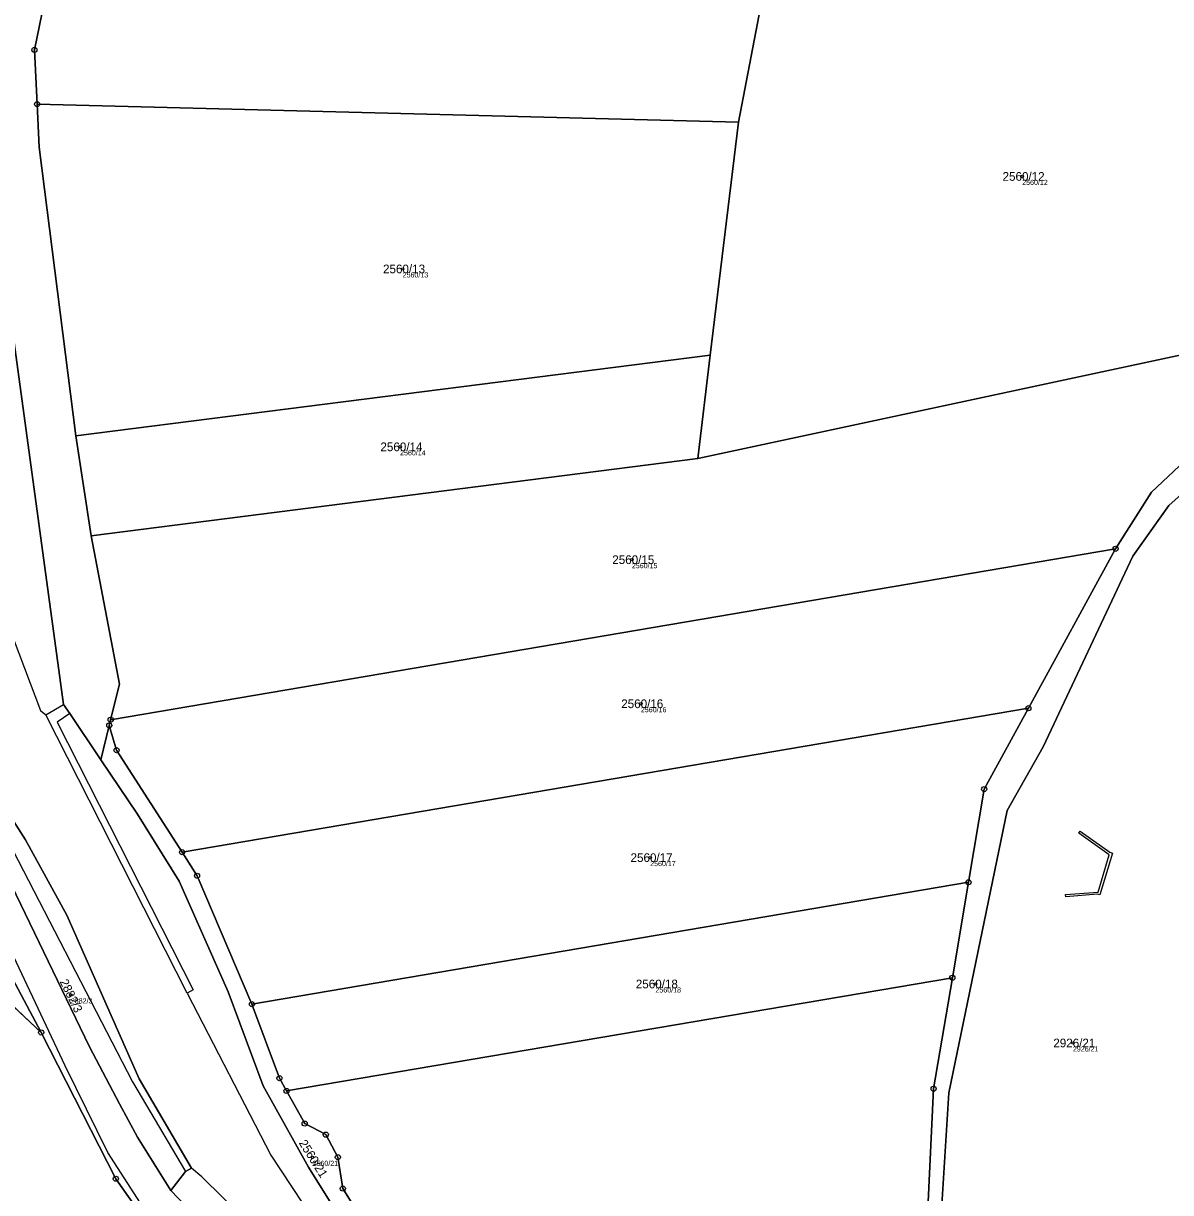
# Model space of a CAD drawing. Extents: x -761891 to -756141, y -1178507 to -1171885.
# Drawn here: x -759699.8 to -759475.6, y -1175522.1 to -1175293.7 of the extents above; entities that cross this region are included whole.
import ezdxf

# ---------------------------------------------------------------- set-up
doc = ezdxf.new("R2010")
doc.units = 0
for name, color, linetype in [('Definiční body', 7, 'Continuous'), ('Hranice parcel', 7, 'Continuous'), ('Parcelní čísla', 7, 'Continuous'), ('Polygon parcely', 7, 'Continuous'), ('Vnitřní kresba', 7, 'Continuous'), ('Značky bodu BP', 7, 'Continuous')]:
    doc.layers.add(name, color=color, linetype=linetype)

msp = doc.modelspace()

# ---------------------------------------------------------------- linework, layer by layer
at = {"layer": 'Definiční body'}
for centre in [(-759504.6, -1175323.57), (-759625.65, -1175341.65), (-759626.16, -1175376.41), (-759580.86, -1175398.46), (-759579.11, -1175426.61), (-759577.29, -1175456.68), (-759576.26, -1175481.37), (-759690.49, -1175483.51), (-759494.69, -1175492.9), (-759643.25, -1175515.25)]:
    msp.add_circle(centre, 0.25, dxfattribs=at)
at = {"layer": 'Hranice parcel'}
for p, q in [((-759560.03, -1175312.95), (-759552.61, -1175274.21)), ((-759697.08, -1175309.45), (-759560.03, -1175312.95)), ((-759560.03, -1175312.95), (-759565.54, -1175358.51)), ((-759567.99, -1175378.71), (-759447.94, -1175352.94)), ((-759565.54, -1175358.51), (-759689.49, -1175374.27)), ((-759565.54, -1175358.51), (-759567.99, -1175378.71)), ((-759686.49, -1175393.8), (-759689.49, -1175374.27)), ((-759567.99, -1175378.71), (-759686.49, -1175393.8)), ((-759682.71, -1175429.73), (-759486.35, -1175396.33)), ((-759486.35, -1175396.33), (-759503.39, -1175427.48)), ((-759668.75, -1175455.61), (-759503.39, -1175427.48)), ((-759684.61, -1175437.54), (-759682.98, -1175430.84)), ((-759682.98, -1175430.84), (-759682.71, -1175429.73)), ((-759655.1, -1175485.31), (-759515.1, -1175461.5)), ((-759515.1, -1175461.5), (-759518.25, -1175480.15)), ((-759704.13, -1175476.14), (-759696.29, -1175490.84)), ((-759709.08, -1175478.87), (-759696.29, -1175490.84)), ((-759648.34, -1175502.27), (-759518.25, -1175480.15))]:
    msp.add_line(p, q, dxfattribs=at)
for points in [[(-759697.08, -1175309.45), (-759697.6, -1175298.86), (-759695.11, -1175286.75), (-759684.03, -1175276.97), (-759611.14, -1175235.69), (-759537.04, -1175192.91)], [(-759684.61, -1175437.54), (-759690.69, -1175428.5), (-759691.89, -1175426.78), (-759706.43, -1175320.68), (-759708.79, -1175301.41), (-759709.49, -1175296.58), (-759710.1, -1175292.36)], [(-759689.49, -1175374.27), (-759696.67, -1175317.85), (-759697.08, -1175309.45)], [(-759425.41, -1175322.14), (-759432.55, -1175333.69), (-759438.6, -1175352.18), (-759448.52, -1175363.4), (-759475.96, -1175387.88), (-759482.98, -1175397.79), (-759500.51, -1175435.04), (-759507.53, -1175447.46), (-759518.92, -1175502.61), (-759521.78, -1175548.52), (-759520.34, -1175569.71)], [(-759447.94, -1175352.94), (-759455.51, -1175362.85), (-759479.36, -1175385.29), (-759486.35, -1175396.33)], [(-759682.71, -1175429.73), (-759681.01, -1175422.76), (-759686.49, -1175393.8)], [(-759503.39, -1175427.48), (-759512.03, -1175443.29), (-759515.1, -1175461.5)], [(-759668.75, -1175455.61), (-759681.55, -1175435.68), (-759682.98, -1175430.84)], [(-759713.15, -1175439.66), (-759709.6, -1175437.32), (-759708.35, -1175439.17), (-759699.36, -1175453.23), (-759691.29, -1175467.9), (-759677.12, -1175499.89), (-759666.88, -1175517.39), (-759668.09, -1175517.99), (-759670.92, -1175521.71)], [(-759580.79, -1175612.92), (-759584.04, -1175604.37), (-759606.27, -1175575.15), (-759618.08, -1175558.76), (-759644.08, -1175517.16), (-759652.92, -1175501.24), (-759659.72, -1175482.93), (-759669.35, -1175461.29), (-759677.47, -1175448.16), (-759684.61, -1175437.54)], [(-759670.92, -1175521.71), (-759677.46, -1175511.27), (-759680.95, -1175504.78), (-759686.86, -1175493.68), (-759702.06, -1175462.06), (-759707.34, -1175451.26), (-759712.16, -1175441.32), (-759713.15, -1175439.66)], [(-759655.1, -1175485.31), (-759665.82, -1175460.22), (-759668.75, -1175455.61)], [(-759518.25, -1175480.15), (-759521.91, -1175501.85), (-759524.15, -1175548.73), (-759522.46, -1175569.99), (-759520.34, -1175569.71)], [(-759648.34, -1175502.27), (-759649.73, -1175499.77), (-759655.1, -1175485.31)], [(-759696.29, -1175490.84), (-759681.7, -1175519.43), (-759679.24, -1175522.93), (-759677.44, -1175525.45)], [(-759588.85, -1175592.27), (-759603.46, -1175573.07), (-759615.18, -1175556.8), (-759637.34, -1175521.34), (-759638.31, -1175515.21), (-759640.67, -1175510.81), (-759644.8, -1175508.65), (-759648.34, -1175502.27)], [(-759572.72, -1175645.55), (-759578.42, -1175638.36), (-759597.1, -1175614.76), (-759609.35, -1175602.71), (-759618.13, -1175591.06), (-759644.9, -1175552.62), (-759654.98, -1175538.35), (-759663.92, -1175528.52), (-759666.58, -1175526.28), (-759670.92, -1175521.71)]]:
    msp.add_lwpolyline(points, dxfattribs=at)
at = {"layer": 'Polygon parcely'}
for points in [[(-759552.61, -1175274.21), (-759537.04, -1175192.91), (-759611.14, -1175235.69), (-759684.03, -1175276.97), (-759695.11, -1175286.75), (-759697.6, -1175298.86), (-759697.08, -1175309.45), (-759560.03, -1175312.95)], [(-759567.99, -1175378.71), (-759447.94, -1175352.94), (-759445.44, -1175349.68), (-759441.23, -1175342.14), (-759456.26, -1175329.44), (-759451.11, -1175302.56), (-759463.25, -1175302.25), (-759458.35, -1175276.62), (-759476.73, -1175276.15), (-759514.23, -1175275.19), (-759533.32, -1175274.71), (-759552.61, -1175274.21), (-759560.03, -1175312.95), (-759565.54, -1175358.51)], [(-759697.08, -1175309.45), (-759696.67, -1175317.85), (-759689.49, -1175374.27), (-759565.54, -1175358.51), (-759560.03, -1175312.95)], [(-759486.35, -1175396.33), (-759479.36, -1175385.29), (-759455.51, -1175362.85), (-759447.94, -1175352.94), (-759567.99, -1175378.71), (-759686.49, -1175393.8), (-759681.01, -1175422.76), (-759682.71, -1175429.73)], [(-759689.49, -1175374.27), (-759686.49, -1175393.8), (-759567.99, -1175378.71), (-759565.54, -1175358.51)], [(-759503.39, -1175427.48), (-759486.35, -1175396.33), (-759682.71, -1175429.73), (-759682.98, -1175430.84), (-759681.55, -1175435.68), (-759668.75, -1175455.61)], [(-759515.1, -1175461.5), (-759512.03, -1175443.29), (-759503.39, -1175427.48), (-759668.75, -1175455.61), (-759665.82, -1175460.22), (-759655.1, -1175485.31)], [(-759713.15, -1175439.66), (-759712.16, -1175441.32), (-759707.34, -1175451.26), (-759702.06, -1175462.06), (-759686.86, -1175493.68), (-759680.95, -1175504.78), (-759677.46, -1175511.27), (-759670.92, -1175521.71), (-759668.09, -1175517.99), (-759666.88, -1175517.39), (-759677.12, -1175499.89), (-759691.29, -1175467.9), (-759699.36, -1175453.23), (-759708.35, -1175439.17), (-759709.6, -1175437.32)], [(-759518.25, -1175480.15), (-759515.1, -1175461.5), (-759655.1, -1175485.31), (-759649.73, -1175499.77), (-759648.34, -1175502.27)], [(-759696.29, -1175490.84), (-759704.13, -1175476.14), (-759708.28, -1175478.33), (-759709.08, -1175478.87)], [(-759709.08, -1175478.87), (-759714.72, -1175482.56), (-759722.74, -1175488.56), (-759720.1, -1175490.54), (-759715.03, -1175491.1), (-759708.89, -1175510.17), (-759703.1, -1175535.16), (-759699.22, -1175536.56), (-759695.8, -1175539.16), (-759677.44, -1175525.45), (-759679.24, -1175522.93), (-759681.7, -1175519.43), (-759696.29, -1175490.84)], [(-759518.35, -1175580.27), (-759520.34, -1175569.71), (-759522.46, -1175569.99), (-759524.15, -1175548.73), (-759521.91, -1175501.85), (-759518.25, -1175480.15), (-759648.34, -1175502.27), (-759644.8, -1175508.65), (-759640.67, -1175510.81), (-759638.31, -1175515.21), (-759637.34, -1175521.34), (-759615.18, -1175556.8), (-759603.46, -1175573.07), (-759588.85, -1175592.27)]]:
    msp.add_lwpolyline(points, close=True, dxfattribs=at)
for points in [[(-759816.04, -1175280.96), (-759798.43, -1175313.89), (-759795.94, -1175318.55), (-759793.96, -1175322.24), (-759783.02, -1175338.86), (-759769.97, -1175360), (-759758.71, -1175376.41), (-759718.44, -1175433.08), (-759713.15, -1175439.66), (-759709.6, -1175437.32), (-759708.35, -1175439.17), (-759699.36, -1175453.23), (-759691.29, -1175467.9), (-759677.12, -1175499.89), (-759666.88, -1175517.39), (-759668.09, -1175517.99), (-759670.92, -1175521.71), (-759666.58, -1175526.28)], [(-759666.58, -1175526.28), (-759670.92, -1175521.71), (-759677.46, -1175511.27), (-759680.95, -1175504.78), (-759686.86, -1175493.68), (-759702.06, -1175462.06), (-759707.34, -1175451.26), (-759712.16, -1175441.32), (-759713.15, -1175439.66), (-759718.44, -1175433.08), (-759758.71, -1175376.41), (-759769.97, -1175360), (-759783.02, -1175338.86), (-759793.96, -1175322.24), (-759795.94, -1175318.55), (-759798.43, -1175313.89), (-759816.04, -1175280.96)], [(-759852.6, -1175285), (-759820.36, -1175325.57), (-759816.89, -1175329.91), (-759778.8, -1175377.47), (-759744.72, -1175419.37), (-759731.88, -1175435.14), (-759727.26, -1175440.4), (-759721.38, -1175448.08), (-759718.99, -1175446.52), (-759711.89, -1175456.65), (-759710.44, -1175459.31), (-759710.29, -1175460.43), (-759707.6, -1175465.48), (-759702.81, -1175475.44), (-759704.13, -1175476.14), (-759696.29, -1175490.84), (-759681.7, -1175519.43), (-759679.24, -1175522.93)], [(-759710.1, -1175292.36), (-759709.49, -1175296.58), (-759708.79, -1175301.41), (-759706.43, -1175320.68), (-759691.89, -1175426.78), (-759690.69, -1175428.5), (-759684.61, -1175437.54), (-759682.98, -1175430.84), (-759682.71, -1175429.73), (-759681.01, -1175422.76), (-759686.49, -1175393.8), (-759689.49, -1175374.27), (-759696.67, -1175317.85), (-759697.08, -1175309.45), (-759697.6, -1175298.86), (-759695.11, -1175286.75)], [(-759618.08, -1175558.76), (-759644.08, -1175517.16), (-759652.92, -1175501.24), (-759659.72, -1175482.93), (-759669.35, -1175461.29), (-759677.47, -1175448.16), (-759684.61, -1175437.54), (-759690.69, -1175428.5), (-759691.89, -1175426.78), (-759706.43, -1175320.68), (-759708.79, -1175301.41), (-759709.49, -1175296.58), (-759710.1, -1175292.36)], [(-759455.51, -1175362.85), (-759479.36, -1175385.29), (-759486.35, -1175396.33), (-759503.39, -1175427.48), (-759512.03, -1175443.29), (-759515.1, -1175461.5), (-759518.25, -1175480.15), (-759521.91, -1175501.85), (-759524.15, -1175548.73), (-759522.46, -1175569.99), (-759520.34, -1175569.71), (-759521.78, -1175548.52), (-759518.92, -1175502.61), (-759507.53, -1175447.46), (-759500.51, -1175435.04), (-759482.98, -1175397.79), (-759475.96, -1175387.88), (-759448.52, -1175363.4)], [(-759448.52, -1175363.4), (-759475.96, -1175387.88), (-759482.98, -1175397.79), (-759500.51, -1175435.04), (-759507.53, -1175447.46), (-759518.92, -1175502.61), (-759521.78, -1175548.52), (-759520.34, -1175569.71), (-759518.35, -1175580.27), (-759510.9, -1175619.77), (-759502.34, -1175661.42), (-759501.91, -1175677.4), (-759500.88, -1175715.95), (-759500.52, -1175725.4), (-759500.08, -1175736.74), (-759499.79, -1175744.32), (-759501.98, -1175773.34)], [(-759615.18, -1175556.8), (-759637.34, -1175521.34), (-759638.31, -1175515.21), (-759640.67, -1175510.81), (-759644.8, -1175508.65), (-759648.34, -1175502.27), (-759649.73, -1175499.77), (-759655.1, -1175485.31), (-759665.82, -1175460.22), (-759668.75, -1175455.61), (-759681.55, -1175435.68), (-759682.98, -1175430.84), (-759684.61, -1175437.54), (-759677.47, -1175448.16), (-759669.35, -1175461.29), (-759659.72, -1175482.93), (-759652.92, -1175501.24), (-759644.08, -1175517.16), (-759618.08, -1175558.76)]]:
    msp.add_lwpolyline(points, dxfattribs=at)
at = {"layer": 'Vnitřní kresba'}
for p, q in [((-759703.78, -1175408.47), (-759696.41, -1175427.95)), ((-759695.37, -1175428.8), (-759691.89, -1175426.78)), ((-759696.41, -1175427.95), (-759695.37, -1175428.8)), ((-759667.76, -1175483.16), (-759695.37, -1175428.8)), ((-759690.69, -1175428.5), (-759693.16, -1175430.18)), ((-759693.16, -1175430.18), (-759666.56, -1175482.51)), ((-759709.8, -1175439.86), (-759678.43, -1175500.46)), ((-759493.55, -1175451.91), (-759493.26, -1175451.51)), ((-759487.61, -1175456.12), (-759493.55, -1175451.91)), ((-759493.26, -1175451.51), (-759487.47, -1175455.64)), ((-759489.79, -1175463.43), (-759487.61, -1175456.12)), ((-759486.99, -1175455.78), (-759489.42, -1175463.96)), ((-759487.47, -1175455.64), (-759486.99, -1175455.78)), ((-759496.12, -1175463.86), (-759489.79, -1175463.43)), ((-759691.6, -1175497.37), (-759706.99, -1175464.74)), ((-759496.08, -1175464.36), (-759496.12, -1175463.86)), ((-759489.9, -1175463.82), (-759496.08, -1175464.36)), ((-759489.42, -1175463.96), (-759489.9, -1175463.82)), ((-759666.56, -1175482.51), (-759667.76, -1175483.16)), ((-759667.76, -1175483.16), (-759651.44, -1175514.84)), ((-759683.25, -1175514.3), (-759691.6, -1175497.37)), ((-759678.43, -1175500.46), (-759668.09, -1175517.99)), ((-759675.01, -1175527.15), (-759683.25, -1175514.3)), ((-759651.44, -1175514.84), (-759626.63, -1175552.03)), ((-759664.91, -1175519.04), (-759666.88, -1175517.39)), ((-759655.76, -1175528.04), (-759664.91, -1175519.04))]:
    msp.add_line(p, q, dxfattribs=at)
at = {"layer": 'Značky bodu BP'}
for centre, radius in [((-759697.6, -1175298.86), 0.5), ((-759697.6, -1175298.86), 0.0303), ((-759697.08, -1175309.45), 0.5), ((-759697.08, -1175309.45), 0.0303), ((-759486.35, -1175396.33), 0.5), ((-759486.35, -1175396.33), 0.0303), ((-759503.39, -1175427.48), 0.5), ((-759682.71, -1175429.73), 0.5), ((-759503.39, -1175427.48), 0.0303), ((-759682.98, -1175430.84), 0.5), ((-759682.98, -1175430.84), 0.0303), ((-759682.71, -1175429.73), 0.0303), ((-759681.55, -1175435.68), 0.5), ((-759681.55, -1175435.68), 0.0303), ((-759512.03, -1175443.29), 0.5), ((-759512.03, -1175443.29), 0.0303), ((-759668.75, -1175455.61), 0.5), ((-759668.75, -1175455.61), 0.0303), ((-759665.82, -1175460.22), 0.5), ((-759665.82, -1175460.22), 0.0303), ((-759515.1, -1175461.5), 0.5), ((-759515.1, -1175461.5), 0.0303), ((-759518.25, -1175480.15), 0.5), ((-759518.25, -1175480.15), 0.0303), ((-759655.1, -1175485.31), 0.5), ((-759655.1, -1175485.31), 0.0303), ((-759696.29, -1175490.84), 0.5), ((-759696.29, -1175490.84), 0.0303), ((-759649.73, -1175499.77), 0.5), ((-759649.73, -1175499.77), 0.0303), ((-759648.34, -1175502.27), 0.5), ((-759648.34, -1175502.27), 0.0303), ((-759521.91, -1175501.85), 0.5), ((-759521.91, -1175501.85), 0.0303), ((-759644.8, -1175508.65), 0.5), ((-759644.8, -1175508.65), 0.0303), ((-759640.67, -1175510.81), 0.5), ((-759640.67, -1175510.81), 0.0303), ((-759638.31, -1175515.21), 0.5), ((-759638.31, -1175515.21), 0.0303), ((-759681.7, -1175519.43), 0.5), ((-759681.7, -1175519.43), 0.0303), ((-759637.34, -1175521.34), 0.5), ((-759637.34, -1175521.34), 0.0303)]:
    msp.add_circle(centre, radius, dxfattribs=at)

# ---------------------------------------------------------------- texts
at = {"layer": 'Definiční body'}
for s, p in [('2560/12', (-759504.6, -1175325.23)), ('2560/13', (-759625.65, -1175343.31)), ('2560/14', (-759626.16, -1175378.07)), ('2560/15', (-759580.86, -1175400.12)), ('2560/16', (-759579.11, -1175428.27)), ('2560/17', (-759577.29, -1175458.34)), ('2560/18', (-759576.26, -1175483.03)), ('2882/3', (-759690.49, -1175485.17)), ('2926/21', (-759494.69, -1175494.56)), ('2560/21', (-759643.25, -1175516.91))]:
    msp.add_text(s, height=1, dxfattribs=at).set_placement(p)
at = {"layer": 'Parcelní čísla'}
for s, p in [('2560/12', (-759508.44, -1175324.42)), ('2560/13', (-759629.49, -1175342.5)), ('2560/14', (-759630, -1175377.26)), ('2560/15', (-759584.7, -1175399.31)), ('2560/16', (-759582.95, -1175427.46)), ('2560/17', (-759581.13, -1175457.53)), ('2560/18', (-759580.1, -1175482.22)), ('2926/21', (-759498.53, -1175493.75))]:
    msp.add_text(s, height=1.7, dxfattribs=at).set_placement(p)
for s, rotation, p in [('2882/3', 296, (-759692.7, -1175480.91)), ('2560/21', 302, (-759646, -1175512.45))]:
    msp.add_text(s, height=1.7, rotation=rotation, dxfattribs=at).set_placement(p)

doc.saveas('drawing.dxf')
